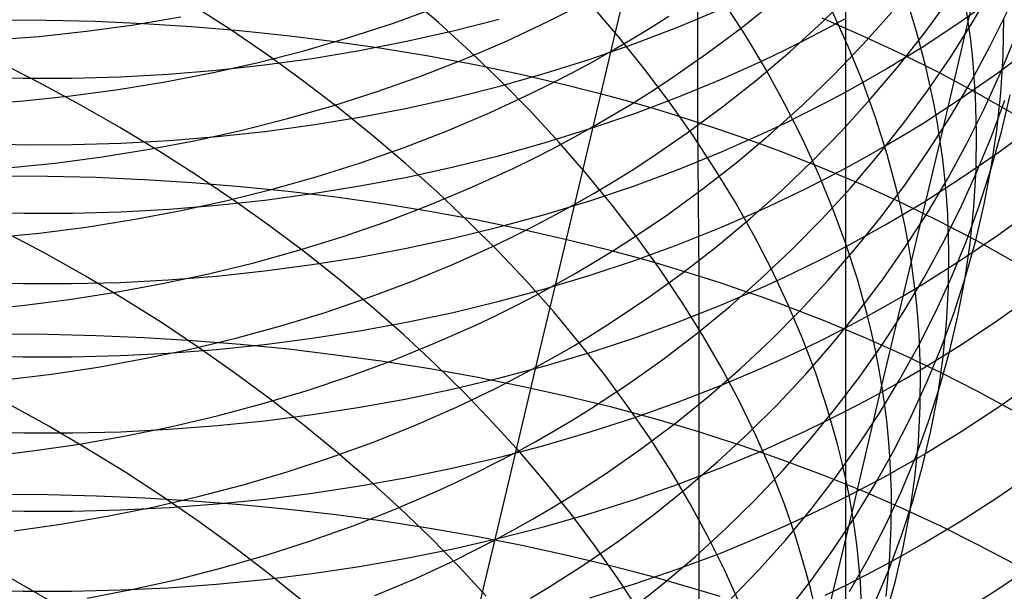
# Model space of a CAD drawing. Extents: x -383 to 1849, y -1185 to -529.
# Tile 388 of 656: x 250.15 to 260.16, y -955.24 to -949.43. Entities that reach past the tile are written whole.
import ezdxf

# ---------------------------------------------------------------- set-up
doc = ezdxf.new("R2010")
doc.units = 0
doc.layers.add('PREDEFINITO', color=7, linetype='CONTINUOUS')

msp = doc.modelspace()

# ---------------------------------------------------------------- linework, layer by layer
at = {"layer": 'PREDEFINITO'}
for p, q in [((259.793, -949.448, 514.147), (260.074, -948.264, 515.517)), ((256.201, -949.587, 537.162), (256.375, -948.853, 538.506)), ((257.041, -948.938, 652.573), (257.042, -950.473, 653.874)), ((258.309, -949.453, 533.222), (258.624, -949.144, 533.008)), ((259.839, -949.452, 527.257), (260.049, -949.092, 526.995)), ((254.409, -949.459, 502.244), (254.074, -949.17, 502.029)), ((257.531, -949.593, 507.169), (257.31, -949.25, 506.897)), ((257.487, -949.511, 535.173), (257.837, -949.23, 534.98)), ((259.267, -949.55, 511.898), (259.154, -949.179, 511.601)), ((259.344, -949.568, 529.37), (259.595, -949.224, 529.123)), ((259.722, -949.445, 614.554), (260.094, -949.182, 614.73)), ((259.793, -949.448, 514.147), (259.764, -949.259, 513.996)), ((252.297, -949.533, 499.923), (251.912, -949.284, 499.752)), ((253.95, -949.464, 540.721), (254.396, -949.303, 540.602)), ((255.52, -949.447, 538.864), (255.728, -949.343, 538.791)), ((256.245, -949.611, 504.771), (255.97, -949.289, 504.52)), ((256.847, -949.502, 610.948), (257.284, -949.319, 611.064)), ((258.576, -949.709, 509.66), (258.414, -949.349, 509.371)), ((258.546, -949.323, 612.519), (258.545, -950.071, 613.82)), ((258.726, -949.678, 531.433), (259.016, -949.354, 531.204)), ((260.016, -949.696, 525.367), (260.197, -949.33, 525.093)), ((250.425, -949.437, 655.012), (249.933, -949.434, 655.002)), ((250.917, -949.449, 655.01), (250.425, -949.437, 655.012)), ((251.408, -949.471, 654.996), (250.917, -949.449, 655.01)), ((251.31, -949.48, 542.63), (251.788, -949.4, 542.549)), ((254.557, -949.543, 609.184), (255.026, -949.423, 609.26)), ((255.098, -949.646, 539.006), (255.52, -949.447, 538.864)), ((256.555, -949.514, 537.055), (256.748, -949.392, 536.97)), ((257.983, -949.751, 533.431), (258.309, -949.453, 533.222)), ((258.715, -949.592, 651.819), (258.309, -949.415, 652.024)), ((258.341, -949.527, 612.698), (258.546, -949.417, 612.769)), ((259.34, -949.697, 614.385), (259.722, -949.445, 614.554)), ((259.508, -950.666, 512.81), (259.793, -949.448, 514.147)), ((259.616, -949.805, 527.517), (259.839, -949.452, 527.257)), ((259.818, -949.637, 514.298), (259.793, -949.448, 514.147)), ((260.146, -949.796, 516.719), (260.153, -949.415, 516.415)), ((250.345, -949.599, 542.774), (250.829, -949.546, 542.705)), ((250.829, -949.546, 542.705), (251.31, -949.48, 542.63)), ((251.898, -949.502, 654.969), (251.408, -949.471, 654.996)), ((252.385, -949.543, 654.931), (251.898, -949.502, 654.969)), ((252.672, -949.791, 500.103), (252.297, -949.533, 499.923)), ((252.871, -949.593, 654.88), (252.385, -949.543, 654.931)), ((253.497, -949.61, 540.835), (253.95, -949.464, 540.721)), ((254.083, -949.649, 609.115), (254.557, -949.543, 609.184)), ((254.732, -949.755, 502.468), (254.409, -949.459, 502.244)), ((256.36, -949.634, 537.138), (256.555, -949.514, 537.055)), ((256.403, -949.672, 610.84), (256.847, -949.502, 610.948)), ((257.126, -949.78, 535.361), (257.487, -949.511, 535.173)), ((258.134, -949.635, 612.628), (258.341, -949.527, 612.698)), ((259.364, -949.922, 512.198), (259.267, -949.55, 511.898)), ((249.858, -949.637, 542.837), (250.345, -949.599, 542.774)), ((253.353, -949.653, 654.818), (252.871, -949.593, 654.88)), ((253.038, -949.744, 540.944), (253.497, -949.61, 540.835)), ((253.832, -949.722, 654.743), (253.353, -949.653, 654.818)), ((253.605, -949.742, 609.054), (254.083, -949.649, 609.115)), ((254.668, -949.831, 539.143), (255.098, -949.646, 539.006)), ((256.02, -950.348, 535.833), (256.201, -949.587, 537.162)), ((256.162, -949.75, 537.22), (256.36, -949.634, 537.138)), ((256.507, -949.937, 505.029), (256.245, -949.611, 504.771)), ((257.737, -949.939, 507.448), (257.531, -949.593, 507.169)), ((257.925, -949.74, 612.559), (258.134, -949.635, 612.628)), ((259.112, -949.777, 651.602), (258.715, -949.592, 651.819)), ((259.08, -949.904, 529.613), (259.344, -949.568, 529.37)), ((259.838, -949.826, 514.45), (259.818, -949.637, 514.298)), ((260.124, -949.961, 523.456), (260.275, -949.589, 523.172)), ((252.574, -949.863, 541.046), (253.038, -949.744, 540.944)), ((253.123, -949.823, 609), (253.605, -949.742, 609.054)), ((254.307, -949.8, 654.655), (253.832, -949.722, 654.743)), ((255.044, -950.057, 502.7), (254.732, -949.755, 502.468)), ((255.951, -949.829, 610.74), (256.403, -949.672, 610.84)), ((255.962, -949.863, 537.301), (256.162, -949.75, 537.22)), ((257.645, -950.039, 533.635), (257.983, -949.751, 533.431)), ((257.714, -949.841, 612.493), (257.925, -949.74, 612.559)), ((258.424, -949.992, 531.658), (258.726, -949.678, 531.433)), ((258.723, -950.072, 509.954), (258.576, -949.709, 509.66)), ((259.145, -949.818, 614.304), (259.34, -949.697, 614.385)), ((259.821, -950.057, 525.638), (260.016, -949.696, 525.367)), ((260.094, -949.969, 616.033), (260.455, -949.699, 616.221)), ((250.354, -950.072, 497.988), (249.934, -949.859, 497.859)), ((252.638, -949.889, 608.953), (253.123, -949.823, 609)), ((253.038, -950.056, 500.294), (252.672, -949.791, 500.103)), ((254.23, -950.002, 539.273), (254.668, -949.831, 539.143)), ((254.778, -949.888, 654.556), (254.307, -949.8, 654.655)), ((255.493, -949.973, 610.646), (255.951, -949.829, 610.74)), ((256.755, -950.038, 535.544), (257.126, -949.78, 535.361)), ((257.284, -950.034, 612.367), (257.714, -949.841, 612.493)), ((258.947, -949.937, 614.224), (259.145, -949.818, 614.304)), ((259.499, -949.971, 651.375), (259.112, -949.777, 651.602)), ((259.379, -950.152, 527.774), (259.616, -949.805, 527.517)), ((259.854, -950.015, 514.603), (259.838, -949.826, 514.45)), ((260.123, -950.176, 517.025), (260.146, -949.796, 516.719)), ((251.662, -949.984, 608.881), (252.151, -949.943, 608.913)), ((252.105, -949.969, 541.143), (252.574, -949.863, 541.046)), ((252.151, -949.943, 608.913), (252.638, -949.889, 608.953)), ((255.243, -949.986, 654.444), (254.778, -949.888, 654.556)), ((255.76, -949.972, 537.38), (255.962, -949.863, 537.301)), ((256.756, -950.268, 505.295), (256.507, -949.937, 505.029)), ((257.93, -950.289, 507.732), (257.737, -949.939, 507.448)), ((258.747, -950.052, 614.146), (258.947, -949.937, 614.224)), ((258.804, -950.232, 529.853), (259.08, -949.904, 529.613)), ((259.407, -950.108, 512.35), (259.364, -949.922, 512.198)), ((249.696, -950.013, 608.827), (250.187, -950.025, 608.83)), ((250.187, -950.025, 608.83), (250.679, -950.025, 608.839)), ((250.679, -950.025, 608.839), (251.171, -950.011, 608.857)), ((251.171, -950.011, 608.857), (251.662, -949.984, 608.881)), ((251.631, -950.061, 541.234), (252.105, -949.969, 541.143)), ((253.394, -950.328, 500.494), (253.038, -950.056, 500.294)), ((253.785, -950.16, 539.398), (254.23, -950.002, 539.273)), ((255.03, -950.104, 610.56), (255.493, -949.973, 610.646)), ((255.345, -950.364, 502.941), (255.044, -950.057, 502.7)), ((255.703, -950.094, 654.32), (255.243, -949.986, 654.444)), ((255.555, -950.078, 537.458), (255.76, -949.972, 537.38)), ((256.565, -950.162, 535.633), (256.755, -950.038, 535.544)), ((256.847, -950.215, 612.247), (257.284, -950.034, 612.367)), ((257.296, -950.316, 533.835), (257.645, -950.039, 533.635)), ((258.11, -950.296, 531.879), (258.424, -949.992, 531.658)), ((258.545, -950.165, 614.07), (258.747, -950.052, 614.146)), ((259.877, -950.174, 651.138), (259.499, -949.971, 651.375)), ((259.612, -950.412, 525.908), (259.821, -950.057, 525.638)), ((259.722, -950.228, 615.853), (260.094, -949.969, 616.033)), ((259.866, -950.204, 514.757), (259.854, -950.015, 514.603)), ((259.958, -950.327, 523.74), (260.124, -949.961, 523.456)), ((250.765, -950.294, 498.128), (250.354, -950.072, 497.988)), ((250.672, -950.204, 541.397), (251.153, -950.14, 541.318)), ((251.153, -950.14, 541.318), (251.631, -950.061, 541.234)), ((254.561, -950.223, 610.482), (255.03, -950.104, 610.56)), ((255.347, -950.181, 537.534), (255.555, -950.078, 537.458)), ((256.156, -950.21, 654.184), (255.703, -950.094, 654.32)), ((258.545, -950.071, 613.82), (258.545, -950.845, 615.105)), ((258.854, -950.435, 510.253), (258.723, -950.072, 509.954)), ((259.129, -950.49, 528.028), (259.379, -950.152, 527.774)), ((259.445, -950.294, 512.502), (259.407, -950.108, 512.35)), ((249.702, -950.293, 541.536), (250.189, -950.255, 541.469)), ((250.189, -950.255, 541.469), (250.672, -950.204, 541.397)), ((253.333, -950.304, 539.517), (253.785, -950.16, 539.398)), ((254.088, -950.328, 610.411), (254.561, -950.223, 610.482)), ((254.926, -950.377, 537.682), (255.347, -950.181, 537.534)), ((256.38, -950.272, 654.111), (256.156, -950.21, 654.184)), ((256.373, -950.283, 535.721), (256.565, -950.162, 535.633)), ((256.403, -950.382, 612.136), (256.847, -950.215, 612.247)), ((258.34, -950.274, 613.996), (258.545, -950.165, 614.07)), ((258.515, -950.551, 530.09), (258.804, -950.232, 529.853)), ((259.34, -950.477, 615.679), (259.722, -950.228, 615.853)), ((259.878, -950.581, 515.066), (259.866, -950.204, 514.757)), ((260.245, -950.384, 650.891), (259.877, -950.174, 651.138)), ((260.028, -950.617, 521.818), (260.163, -950.246, 521.525)), ((260.083, -950.555, 517.332), (260.123, -950.176, 517.025)), ((260.131, -950.57, 519.587), (260.219, -950.194, 519.285)), ((251.168, -950.524, 498.279), (250.765, -950.294, 498.128)), ((252.874, -950.435, 539.63), (253.333, -950.304, 539.517)), ((253.739, -950.607, 500.704), (253.394, -950.328, 500.494)), ((253.61, -950.42, 610.348), (254.088, -950.328, 610.411)), ((255.834, -951.134, 534.519), (256.02, -950.348, 535.833)), ((256.178, -950.401, 535.807), (256.373, -950.283, 535.721)), ((256.603, -950.337, 654.035), (256.38, -950.272, 654.111)), ((256.823, -950.404, 653.956), (256.603, -950.337, 654.035)), ((256.992, -950.602, 505.567), (256.756, -950.268, 505.295)), ((256.936, -950.581, 534.03), (257.296, -950.316, 533.835)), ((257.784, -950.59, 532.095), (258.11, -950.296, 531.879)), ((258.108, -950.641, 508.022), (257.93, -950.289, 507.732)), ((258.133, -950.38, 613.924), (258.34, -950.274, 613.996)), ((259.479, -950.48, 512.656), (259.445, -950.294, 512.502)), ((259.778, -950.689, 524.021), (259.958, -950.327, 523.74)), ((252.411, -950.553, 539.737), (252.874, -950.435, 539.63)), ((253.129, -950.499, 610.292), (253.61, -950.42, 610.348)), ((254.497, -950.56, 537.824), (254.926, -950.377, 537.682)), ((255.634, -950.677, 503.189), (255.345, -950.364, 502.941)), ((255.951, -950.537, 612.032), (256.403, -950.382, 612.136)), ((255.981, -950.515, 535.893), (256.178, -950.401, 535.807)), ((257.042, -950.473, 653.874), (256.823, -950.404, 653.956)), ((257.924, -950.483, 613.854), (258.133, -950.38, 613.924)), ((258.969, -950.8, 510.556), (258.854, -950.435, 510.253)), ((259.39, -950.76, 526.176), (259.612, -950.412, 525.908)), ((251.563, -950.763, 498.442), (251.168, -950.524, 498.279)), ((251.942, -950.657, 539.837), (252.411, -950.553, 539.737)), ((252.644, -950.565, 610.244), (253.129, -950.499, 610.292)), ((254.06, -950.729, 537.96), (254.497, -950.56, 537.824)), ((255.493, -950.679, 611.936), (255.951, -950.537, 612.032)), ((255.781, -950.626, 535.976), (255.981, -950.515, 535.893)), ((257.258, -950.545, 653.788), (257.042, -950.473, 653.874)), ((257.042, -950.473, 653.874), (257.053, -952.036, 655.141)), ((257.473, -950.619, 653.7), (257.258, -950.545, 653.788)), ((257.712, -950.583, 613.786), (257.924, -950.483, 613.854)), ((258.214, -950.861, 530.323), (258.515, -950.551, 530.09)), ((258.866, -950.821, 528.279), (259.129, -950.49, 528.028)), ((259.145, -950.596, 615.595), (259.34, -950.477, 615.679)), ((259.508, -950.666, 512.81), (259.479, -950.48, 512.656)), ((260.027, -950.931, 517.64), (260.083, -950.555, 517.332)), ((260.094, -950.783, 617.32), (260.455, -950.517, 617.513)), ((251.178, -950.685, 610.145), (251.669, -950.658, 610.171)), ((251.469, -950.747, 539.932), (251.942, -950.657, 539.837)), ((251.669, -950.658, 610.171), (252.157, -950.618, 610.203)), ((252.157, -950.618, 610.203), (252.644, -950.565, 610.244)), ((254.074, -950.892, 500.922), (253.739, -950.607, 500.704)), ((255.579, -950.734, 536.058), (255.781, -950.626, 535.976)), ((256.566, -950.835, 534.219), (256.936, -950.581, 534.03)), ((257.214, -950.941, 505.845), (256.992, -950.602, 505.567)), ((257.283, -950.774, 613.655), (257.712, -950.583, 613.786)), ((257.447, -950.874, 532.306), (257.784, -950.59, 532.095)), ((257.686, -950.695, 653.609), (257.473, -950.619, 653.7)), ((258.271, -950.995, 508.317), (258.108, -950.641, 508.022)), ((258.947, -950.713, 615.513), (259.145, -950.596, 615.595)), ((259.872, -950.957, 515.377), (259.878, -950.581, 515.066)), ((259.878, -950.984, 522.11), (260.028, -950.617, 521.818)), ((260.027, -950.943, 519.888), (260.131, -950.57, 519.587)), ((249.704, -950.687, 610.115), (250.196, -950.7, 610.118)), ((250.196, -950.7, 610.118), (250.687, -950.699, 610.128)), ((250.687, -950.699, 610.128), (251.178, -950.685, 610.145)), ((250.991, -950.824, 540.02), (251.469, -950.747, 539.932)), ((253.616, -950.885, 538.09), (254.06, -950.729, 537.96)), ((255.03, -950.809, 611.848), (255.493, -950.679, 611.936)), ((255.374, -950.839, 536.139), (255.579, -950.734, 536.058)), ((255.91, -950.994, 503.445), (255.634, -950.677, 503.189)), ((257.896, -950.774, 653.514), (257.686, -950.695, 653.609)), ((258.748, -950.827, 615.433), (258.947, -950.713, 615.513)), ((258.915, -953.149, 510.182), (259.508, -950.666, 512.81)), ((259.154, -951.101, 526.441), (259.39, -950.76, 526.176)), ((259.534, -950.852, 512.965), (259.508, -950.666, 512.81)), ((259.585, -951.044, 524.301), (259.778, -950.689, 524.021)), ((250.511, -950.887, 540.103), (250.991, -950.824, 540.02)), ((251.948, -951.009, 498.615), (251.563, -950.763, 498.442)), ((254.561, -950.925, 611.767), (255.03, -950.809, 611.848)), ((255.167, -950.941, 536.218), (255.374, -950.839, 536.139)), ((256.376, -950.958, 534.312), (256.566, -950.835, 534.219)), ((256.845, -950.952, 613.533), (257.283, -950.774, 613.655)), ((258.311, -950.938, 653.317), (257.896, -950.774, 653.514)), ((258.545, -950.938, 615.354), (258.748, -950.827, 615.433)), ((258.545, -950.845, 615.105), (258.546, -951.645, 616.375)), ((258.591, -951.144, 528.527), (258.866, -950.821, 528.279)), ((259.068, -951.166, 510.863), (258.969, -950.8, 510.556)), ((259.555, -951.039, 513.12), (259.534, -950.852, 512.965)), ((259.722, -951.038, 617.135), (260.094, -950.783, 617.32)), ((250.027, -950.936, 540.178), (250.511, -950.887, 540.103)), ((253.165, -951.027, 538.214), (253.616, -950.885, 538.09)), ((254.399, -951.183, 501.15), (254.074, -950.892, 500.922)), ((254.088, -951.029, 611.694), (254.561, -950.925, 611.767)), ((254.747, -951.133, 536.372), (255.167, -950.941, 536.218)), ((256.184, -951.077, 534.403), (256.376, -950.958, 534.312)), ((256.4, -951.117, 613.418), (256.845, -950.952, 613.533)), ((257.099, -951.147, 532.513), (257.447, -950.874, 532.306)), ((257.422, -951.282, 506.129), (257.214, -950.941, 505.845)), ((257.902, -951.161, 530.551), (258.214, -950.861, 530.323)), ((258.717, -951.11, 653.108), (258.311, -950.938, 653.317)), ((258.34, -951.046, 615.278), (258.545, -950.938, 615.354)), ((259.85, -951.332, 515.691), (259.872, -950.957, 515.377)), ((259.908, -951.313, 520.19), (260.027, -950.943, 519.888)), ((259.956, -951.305, 517.949), (260.027, -950.931, 517.64)), ((250.433, -951.022, 656.3), (249.94, -951.019, 656.29)), ((250.925, -951.035, 656.297), (250.433, -951.022, 656.3)), ((251.416, -951.056, 656.283), (250.925, -951.035, 656.297)), ((251.906, -951.087, 656.255), (251.416, -951.056, 656.283)), ((252.325, -951.263, 498.799), (251.948, -951.009, 498.615)), ((252.707, -951.156, 538.332), (253.165, -951.027, 538.214)), ((253.61, -951.12, 611.629), (254.088, -951.029, 611.694)), ((256.174, -951.316, 503.709), (255.91, -950.994, 503.445)), ((258.133, -951.151, 615.204), (258.34, -951.046, 615.278)), ((258.418, -951.351, 508.617), (258.271, -950.995, 508.317)), ((259.34, -951.283, 616.956), (259.722, -951.038, 617.135)), ((259.377, -951.394, 524.578), (259.585, -951.044, 524.301)), ((259.571, -951.225, 513.277), (259.555, -951.039, 513.12)), ((259.714, -951.345, 522.401), (259.878, -950.984, 522.11)), ((252.395, -951.127, 656.216), (251.906, -951.087, 656.255)), ((252.245, -951.272, 538.443), (252.707, -951.156, 538.332)), ((252.881, -951.176, 656.164), (252.395, -951.127, 656.216)), ((253.129, -951.198, 611.572), (253.61, -951.12, 611.629)), ((254.319, -951.313, 536.519), (254.747, -951.133, 536.372)), ((255.641, -951.945, 533.221), (255.834, -951.134, 534.519)), ((255.948, -951.27, 613.311), (256.4, -951.117, 613.418)), ((255.99, -951.193, 534.492), (256.184, -951.077, 534.403)), ((256.74, -951.409, 532.714), (257.099, -951.147, 532.513)), ((257.924, -951.252, 615.132), (258.133, -951.151, 615.204)), ((258.303, -951.458, 528.77), (258.591, -951.144, 528.527)), ((259.114, -951.292, 652.888), (258.717, -951.11, 653.108)), ((258.906, -951.434, 526.702), (259.154, -951.101, 526.441)), ((252.644, -951.264, 611.522), (253.129, -951.198, 611.572)), ((253.363, -951.234, 656.1), (252.881, -951.176, 656.164)), ((253.843, -951.302, 656.024), (253.363, -951.234, 656.1)), ((254.711, -951.48, 501.386), (254.399, -951.183, 501.15)), ((255.793, -951.306, 534.581), (255.99, -951.193, 534.492)), ((257.577, -951.452, 530.774), (257.902, -951.161, 530.551)), ((257.712, -951.351, 615.062), (257.924, -951.252, 615.132)), ((259.111, -951.349, 511.017), (259.068, -951.166, 510.863)), ((259.584, -951.41, 513.434), (259.571, -951.225, 513.277)), ((251.178, -951.382, 611.421), (251.669, -951.355, 611.447)), ((251.669, -951.355, 611.447), (252.157, -951.316, 611.481)), ((251.777, -951.374, 538.548), (252.245, -951.272, 538.443)), ((252.157, -951.316, 611.481), (252.644, -951.264, 611.522)), ((252.692, -951.525, 498.992), (252.325, -951.263, 498.799)), ((254.318, -951.379, 655.935), (253.843, -951.302, 656.024)), ((253.882, -951.48, 536.661), (254.319, -951.313, 536.519)), ((255.49, -951.41, 613.212), (255.948, -951.27, 613.311)), ((255.594, -951.415, 534.667), (255.793, -951.306, 534.581)), ((256.424, -951.642, 503.979), (256.174, -951.316, 503.709)), ((257.283, -951.539, 614.928), (257.712, -951.351, 615.062)), ((257.616, -951.626, 506.419), (257.422, -951.282, 506.129)), ((258.55, -951.709, 508.921), (258.418, -951.351, 508.617)), ((259.15, -951.533, 511.173), (259.111, -951.349, 511.017)), ((259.501, -951.481, 652.657), (259.114, -951.292, 652.888)), ((259.145, -951.401, 616.87), (259.34, -951.283, 616.956)), ((259.535, -951.702, 522.691), (259.714, -951.345, 522.401)), ((259.774, -951.678, 520.491), (259.908, -951.313, 520.19)), ((259.812, -951.704, 516.005), (259.85, -951.332, 515.691)), ((259.869, -951.675, 518.258), (259.956, -951.305, 517.949)), ((260.093, -951.619, 618.594), (260.454, -951.357, 618.792)), ((249.704, -951.383, 611.391), (250.196, -951.395, 611.393)), ((250.196, -951.395, 611.393), (250.687, -951.395, 611.403)), ((250.687, -951.395, 611.403), (251.178, -951.382, 611.421)), ((251.305, -951.462, 538.647), (251.777, -951.374, 538.548)), ((254.789, -951.465, 655.834), (254.318, -951.379, 655.935)), ((255.026, -951.537, 613.122), (255.49, -951.41, 613.212)), ((255.392, -951.522, 534.752), (255.594, -951.415, 534.667)), ((256.37, -951.659, 532.91), (256.74, -951.409, 532.714)), ((257.242, -951.732, 530.993), (257.577, -951.452, 530.774)), ((258.004, -951.763, 529.01), (258.303, -951.458, 528.77)), ((258.644, -951.76, 526.961), (258.906, -951.434, 526.702)), ((258.948, -951.516, 616.785), (259.145, -951.401, 616.87)), ((259.156, -951.737, 524.854), (259.377, -951.394, 524.578)), ((259.596, -951.781, 513.75), (259.584, -951.41, 513.434)), ((250.348, -951.599, 538.824), (250.828, -951.538, 538.739)), ((250.828, -951.538, 538.739), (251.305, -951.462, 538.647)), ((253.048, -951.793, 499.196), (252.692, -951.525, 498.992)), ((253.438, -951.633, 536.796), (253.882, -951.48, 536.661)), ((254.557, -951.652, 613.039), (255.026, -951.537, 613.122)), ((255.013, -951.782, 501.631), (254.711, -951.48, 501.386)), ((255.254, -951.561, 655.72), (254.789, -951.465, 655.834)), ((255.188, -951.625, 534.836), (255.392, -951.522, 534.752)), ((256.845, -951.714, 614.802), (257.283, -951.539, 614.928)), ((258.748, -951.628, 616.703), (258.948, -951.516, 616.785)), ((259.185, -951.716, 511.33), (259.15, -951.533, 511.173)), ((259.879, -951.678, 652.417), (259.501, -951.481, 652.657)), ((249.866, -951.648, 538.903), (250.348, -951.599, 538.824)), ((250.406, -951.804, 496.842), (249.994, -951.585, 496.7)), ((252.988, -951.773, 536.924), (253.438, -951.633, 536.796)), ((254.083, -951.754, 612.964), (254.557, -951.652, 613.039)), ((254.981, -951.725, 534.918), (255.188, -951.625, 534.836)), ((255.714, -951.666, 655.594), (255.254, -951.561, 655.72)), ((256.181, -951.779, 533.006), (256.37, -951.659, 532.91)), ((256.662, -951.971, 504.256), (256.424, -951.642, 503.979)), ((257.795, -951.973, 506.715), (257.616, -951.626, 506.419)), ((258.546, -951.738, 616.623), (258.748, -951.628, 616.703)), ((258.546, -951.645, 616.375), (258.546, -952.469, 617.629)), ((259.722, -951.871, 618.403), (260.093, -951.619, 618.594)), ((253.605, -951.844, 612.897), (254.083, -951.754, 612.964)), ((254.562, -951.915, 535.077), (254.981, -951.725, 534.918)), ((256.168, -951.78, 655.456), (255.714, -951.666, 655.594)), ((256.4, -951.877, 614.684), (256.845, -951.714, 614.802)), ((256.895, -952.001, 531.207), (257.242, -951.732, 530.993)), ((258.341, -951.844, 616.544), (258.546, -951.738, 616.623)), ((258.37, -952.078, 527.216), (258.644, -951.76, 526.961)), ((258.666, -952.068, 509.23), (258.55, -951.709, 508.921)), ((258.922, -952.073, 525.126), (259.156, -951.737, 524.854)), ((259.215, -951.899, 511.488), (259.185, -951.716, 511.33)), ((259.343, -952.052, 522.979), (259.535, -951.702, 522.691)), ((259.626, -952.039, 520.791), (259.774, -951.678, 520.491)), ((259.758, -952.075, 516.321), (259.812, -951.704, 516.005)), ((259.766, -952.043, 518.568), (259.869, -951.675, 518.258)), ((260.247, -951.883, 652.166), (259.879, -951.678, 652.417)), ((250.81, -952.031, 496.996), (250.406, -951.804, 496.842)), ((252.531, -951.9, 537.047), (252.988, -951.773, 536.924)), ((253.395, -952.067, 499.409), (253.048, -951.793, 499.196)), ((253.123, -951.92, 612.838), (253.605, -951.844, 612.897)), ((255.302, -952.089, 501.883), (255.013, -951.782, 501.631)), ((255.99, -951.896, 533.1), (256.181, -951.779, 533.006)), ((256.392, -951.84, 655.382), (256.168, -951.78, 655.456)), ((256.614, -951.903, 655.305), (256.392, -951.84, 655.382)), ((257.692, -952.059, 529.245), (258.004, -951.763, 529.01)), ((258.134, -951.947, 616.468), (258.341, -951.844, 616.544)), ((259.592, -952.151, 514.068), (259.596, -951.781, 513.75)), ((252.069, -952.013, 537.162), (252.531, -951.9, 537.047)), ((252.638, -951.984, 612.788), (253.123, -951.92, 612.838)), ((254.134, -952.091, 535.23), (254.562, -951.915, 535.077)), ((255.443, -952.781, 531.94), (255.641, -951.945, 533.221)), ((255.796, -952.011, 533.193), (255.99, -951.896, 533.1)), ((255.949, -952.028, 614.574), (256.4, -951.877, 614.684)), ((256.835, -951.968, 655.224), (256.614, -951.903, 655.305)), ((257.925, -952.047, 616.394), (258.134, -951.947, 616.468)), ((259.241, -952.083, 511.646), (259.215, -951.899, 511.488)), ((259.34, -952.113, 618.219), (259.722, -951.871, 618.403)), ((251.205, -952.267, 497.162), (250.81, -952.031, 496.996)), ((251.602, -952.113, 537.271), (252.069, -952.013, 537.162)), ((251.661, -952.074, 612.711), (252.151, -952.036, 612.745)), ((252.151, -952.036, 612.745), (252.638, -951.984, 612.788)), ((255.49, -952.166, 614.472), (255.949, -952.028, 614.574)), ((255.599, -952.122, 533.284), (255.796, -952.011, 533.193)), ((256.537, -952.259, 531.415), (256.895, -952.001, 531.207)), ((256.886, -952.304, 504.54), (256.662, -951.971, 504.256)), ((257.053, -952.036, 655.141), (256.835, -951.968, 655.224)), ((257.27, -952.106, 655.054), (257.053, -952.036, 655.141)), ((257.053, -952.036, 655.141), (257.055, -953.621, 656.381)), ((257.368, -952.344, 529.475), (257.692, -952.059, 529.245)), ((257.713, -952.145, 616.322), (257.925, -952.047, 616.394)), ((257.959, -952.322, 507.016), (257.795, -951.973, 506.715)), ((259.137, -952.397, 523.264), (259.343, -952.052, 522.979)), ((259.463, -952.395, 521.09), (259.626, -952.039, 520.791)), ((259.649, -952.406, 518.877), (259.766, -952.043, 518.568)), ((249.695, -952.1, 612.655), (250.187, -952.113, 612.657)), ((250.187, -952.113, 612.657), (250.679, -952.113, 612.667)), ((250.679, -952.113, 612.667), (251.171, -952.1, 612.685)), ((251.13, -952.2, 537.374), (251.602, -952.113, 537.271)), ((251.171, -952.1, 612.685), (251.661, -952.074, 612.711)), ((253.731, -952.348, 499.632), (253.395, -952.067, 499.409)), ((253.698, -952.255, 535.377), (254.134, -952.091, 535.23)), ((255.579, -952.401, 502.143), (255.302, -952.089, 501.883)), ((255.4, -952.23, 533.374), (255.599, -952.122, 533.284)), ((257.485, -952.178, 654.965), (257.27, -952.106, 655.054)), ((257.284, -952.33, 616.184), (257.713, -952.145, 616.322)), ((258.083, -952.387, 527.466), (258.37, -952.078, 527.216)), ((258.766, -952.428, 509.544), (258.666, -952.068, 509.23)), ((258.674, -952.401, 525.395), (258.922, -952.073, 525.126)), ((259.145, -952.229, 618.13), (259.34, -952.113, 618.219)), ((259.263, -952.266, 511.805), (259.241, -952.083, 511.646)), ((259.572, -952.519, 514.388), (259.592, -952.151, 514.068)), ((259.688, -952.442, 516.637), (259.758, -952.075, 516.321)), ((250.654, -952.274, 537.47), (251.13, -952.2, 537.374)), ((253.255, -952.406, 535.516), (253.698, -952.255, 535.377)), ((255.026, -952.291, 614.379), (255.49, -952.166, 614.472)), ((255.198, -952.334, 533.462), (255.4, -952.23, 533.374)), ((256.168, -952.506, 531.618), (256.537, -952.259, 531.415)), ((257.697, -952.252, 654.872), (257.485, -952.178, 654.965)), ((257.908, -952.329, 654.776), (257.697, -952.252, 654.872)), ((258.948, -952.343, 618.044), (259.145, -952.229, 618.13)), ((260.094, -952.484, 619.848), (260.456, -952.226, 620.051)), ((249.693, -952.381, 537.641), (250.175, -952.334, 537.559)), ((250.175, -952.334, 537.559), (250.654, -952.274, 537.47)), ((251.591, -952.51, 497.338), (251.205, -952.267, 497.162)), ((254.056, -952.635, 499.863), (253.731, -952.348, 499.632)), ((254.557, -952.405, 614.294), (255.026, -952.291, 614.379)), ((254.994, -952.436, 533.549), (255.198, -952.334, 533.462)), ((256.847, -952.503, 616.055), (257.284, -952.33, 616.184)), ((257.096, -952.64, 504.83), (256.886, -952.304, 504.54)), ((257.033, -952.62, 529.701), (257.368, -952.344, 529.475)), ((258.323, -952.489, 654.576), (257.908, -952.329, 654.776)), ((258.108, -952.672, 507.323), (257.959, -952.322, 507.016)), ((258.748, -952.454, 617.959), (258.948, -952.343, 618.044)), ((259.28, -952.449, 511.965), (259.263, -952.266, 511.805)), ((252.805, -952.543, 535.65), (253.255, -952.406, 535.516)), ((254.083, -952.505, 614.217), (254.557, -952.405, 614.294)), ((254.788, -952.534, 533.633), (254.994, -952.436, 533.549)), ((255.843, -952.717, 502.411), (255.579, -952.401, 502.143)), ((257.785, -952.688, 527.713), (258.083, -952.387, 527.466)), ((258.414, -952.722, 525.661), (258.674, -952.401, 525.395)), ((258.546, -952.561, 617.877), (258.748, -952.454, 617.959)), ((258.809, -952.608, 509.702), (258.766, -952.428, 509.544)), ((258.917, -952.735, 523.547), (259.137, -952.397, 523.264)), ((259.294, -952.632, 512.126), (259.28, -952.449, 511.965)), ((259.286, -952.745, 521.387), (259.463, -952.395, 521.09)), ((259.516, -952.766, 519.185), (259.649, -952.406, 518.877)), ((259.603, -952.807, 516.954), (259.688, -952.442, 516.637)), ((251.968, -952.761, 497.525), (251.591, -952.51, 497.338)), ((252.349, -952.667, 535.777), (252.805, -952.543, 535.65)), ((253.605, -952.593, 614.148), (254.083, -952.505, 614.217)), ((254.369, -952.72, 533.798), (254.788, -952.534, 533.633)), ((255.98, -952.625, 531.717), (256.168, -952.506, 531.618)), ((256.403, -952.663, 615.933), (256.847, -952.503, 616.055)), ((258.728, -952.657, 654.364), (258.323, -952.489, 654.576)), ((258.341, -952.666, 617.796), (258.546, -952.561, 617.877)), ((258.546, -952.469, 617.629), (258.546, -953.318, 618.868)), ((259.535, -952.886, 514.71), (259.572, -952.519, 514.388)), ((259.723, -952.732, 619.652), (260.094, -952.484, 619.848)), ((250.434, -952.63, 657.561), (249.942, -952.627, 657.551)), ((250.927, -952.643, 657.558), (250.434, -952.63, 657.561)), ((251.418, -952.664, 657.543), (250.927, -952.643, 657.558)), ((253.123, -952.669, 614.088), (253.605, -952.593, 614.148)), ((254.37, -952.927, 500.104), (254.056, -952.635, 499.863)), ((255.789, -952.741, 531.815), (255.98, -952.625, 531.717)), ((256.687, -952.885, 529.921), (257.033, -952.62, 529.701)), ((257.291, -952.979, 505.126), (257.096, -952.64, 504.83)), ((259.125, -952.834, 654.141), (258.728, -952.657, 654.364)), ((258.849, -952.788, 509.861), (258.809, -952.608, 509.702)), ((259.308, -952.997, 512.449), (259.294, -952.632, 512.126)), ((251.908, -952.694, 657.515), (251.418, -952.664, 657.543)), ((251.887, -952.779, 535.897), (252.349, -952.667, 535.777)), ((252.397, -952.733, 657.475), (251.908, -952.694, 657.515)), ((252.336, -953.019, 497.722), (251.968, -952.761, 497.525)), ((252.151, -952.782, 613.993), (252.638, -952.732, 614.036)), ((252.882, -952.781, 657.422), (252.397, -952.733, 657.475)), ((252.638, -952.732, 614.036), (253.123, -952.669, 614.088)), ((253.941, -952.894, 533.956), (254.369, -952.72, 533.798)), ((255.595, -952.853, 531.911), (255.789, -952.741, 531.815)), ((256.095, -953.037, 502.686), (255.843, -952.717, 502.411)), ((255.951, -952.812, 615.821), (256.403, -952.663, 615.933)), ((257.474, -952.979, 527.955), (257.785, -952.688, 527.713)), ((258.242, -953.025, 507.634), (258.108, -952.672, 507.323)), ((258.134, -952.768, 617.718), (258.341, -952.666, 617.796)), ((258.141, -953.035, 525.923), (258.414, -952.722, 525.661)), ((258.684, -953.066, 523.827), (258.917, -952.735, 523.547)), ((259.095, -953.09, 521.682), (259.286, -952.745, 521.387)), ((259.34, -952.969, 619.465), (259.723, -952.732, 619.652)), ((249.695, -952.845, 613.901), (250.187, -952.857, 613.903)), ((250.187, -952.857, 613.903), (250.679, -952.858, 613.913)), ((250.679, -952.858, 613.913), (251.171, -952.845, 613.931)), ((251.171, -952.845, 613.931), (251.661, -952.82, 613.958)), ((251.42, -952.876, 536.01), (251.887, -952.779, 535.897)), ((251.661, -952.82, 613.958), (252.151, -952.782, 613.993)), ((253.365, -952.839, 657.357), (252.882, -952.781, 657.422)), ((253.845, -952.905, 657.279), (253.365, -952.839, 657.357)), ((255.238, -953.642, 530.676), (255.443, -952.781, 531.94)), ((255.399, -952.963, 532.005), (255.595, -952.853, 531.911)), ((255.493, -952.948, 615.716), (255.951, -952.812, 615.821)), ((257.925, -952.867, 617.642), (258.134, -952.768, 617.718)), ((258.884, -952.969, 510.021), (258.849, -952.788, 509.861)), ((259.512, -953.018, 653.907), (259.125, -952.834, 654.141)), ((259.369, -953.121, 519.493), (259.516, -952.766, 519.185)), ((259.502, -953.168, 517.271), (259.603, -952.807, 516.954)), ((250.473, -953.033, 536.215), (250.949, -952.961, 536.116)), ((250.949, -952.961, 536.116), (251.42, -952.876, 536.01)), ((253.506, -953.054, 534.108), (253.941, -952.894, 533.956)), ((254.32, -952.98, 657.189), (253.845, -952.905, 657.279)), ((254.672, -953.225, 500.352), (254.37, -952.927, 500.104)), ((255.03, -953.072, 615.62), (255.493, -952.948, 615.716)), ((256.33, -953.138, 530.136), (256.687, -952.885, 529.921)), ((257.714, -952.963, 617.568), (257.925, -952.867, 617.642)), ((259.482, -953.25, 515.032), (259.535, -952.886, 514.71)), ((249.994, -953.091, 536.308), (250.473, -953.033, 536.215)), ((252.694, -953.283, 497.929), (252.336, -953.019, 497.722)), ((253.063, -953.202, 534.253), (253.506, -953.054, 534.108)), ((254.79, -953.064, 657.086), (254.32, -952.98, 657.189)), ((255.201, -953.069, 532.098), (255.399, -952.963, 532.005)), ((256.333, -953.361, 502.968), (256.095, -953.037, 502.686)), ((257.151, -953.26, 528.193), (257.474, -952.979, 527.955)), ((257.284, -953.145, 617.426), (257.714, -952.963, 617.568)), ((257.472, -953.32, 505.427), (257.291, -952.979, 505.126)), ((257.856, -953.34, 526.181), (258.141, -953.035, 525.923)), ((258.359, -953.378, 507.949), (258.242, -953.025, 507.634)), ((258.915, -953.149, 510.182), (258.884, -952.969, 510.021)), ((259.145, -953.084, 619.374), (259.34, -952.969, 619.465)), ((259.305, -953.36, 512.774), (259.308, -952.997, 512.449)), ((259.89, -953.21, 653.663), (259.512, -953.018, 653.907)), ((254.561, -953.184, 615.533), (255.03, -953.072, 615.62)), ((255.256, -953.158, 656.97), (254.79, -953.064, 657.086)), ((255, -953.172, 532.189), (255.201, -953.069, 532.098)), ((255.716, -953.26, 656.842), (255.256, -953.158, 656.97)), ((255.962, -953.38, 530.344), (256.33, -953.138, 530.136)), ((256.847, -953.316, 617.293), (257.284, -953.145, 617.426)), ((258.438, -953.39, 524.104), (258.684, -953.066, 523.827)), ((258.612, -954.44, 508.92), (258.915, -953.149, 510.182)), ((258.89, -953.429, 521.975), (259.095, -953.09, 521.682)), ((258.942, -953.329, 510.343), (258.915, -953.149, 510.182)), ((258.948, -953.196, 619.285), (259.145, -953.084, 619.374)), ((259.208, -953.471, 519.799), (259.369, -953.121, 519.493)), ((260.094, -953.373, 621.088), (260.455, -953.119, 621.296)), ((252.613, -953.337, 534.391), (253.063, -953.202, 534.253)), ((254.087, -953.283, 615.454), (254.561, -953.184, 615.533)), ((254.962, -953.527, 500.609), (254.672, -953.225, 500.352)), ((254.797, -953.272, 532.278), (255, -953.172, 532.189)), ((256.169, -953.371, 656.701), (255.716, -953.26, 656.842)), ((256.817, -953.531, 528.425), (257.151, -953.26, 528.193)), ((258.748, -953.304, 619.198), (258.948, -953.196, 619.285)), ((259.386, -953.526, 517.587), (259.502, -953.168, 517.271)), ((259.413, -953.611, 515.356), (259.482, -953.25, 515.032)), ((260.257, -953.41, 653.408), (259.89, -953.21, 653.663)), ((250.446, -953.562, 495.743), (250.041, -953.338, 495.587)), ((252.157, -953.458, 534.522), (252.613, -953.337, 534.391)), ((253.041, -953.553, 498.146), (252.694, -953.283, 497.929)), ((253.61, -953.37, 615.384), (254.087, -953.283, 615.454)), ((254.591, -953.369, 532.366), (254.797, -953.272, 532.278)), ((256.558, -953.688, 503.256), (256.333, -953.361, 502.968)), ((256.403, -953.474, 617.168), (256.847, -953.316, 617.293)), ((257.638, -953.664, 505.734), (257.472, -953.32, 505.427)), ((257.558, -953.635, 526.435), (257.856, -953.34, 526.181)), ((258.545, -953.41, 619.114), (258.748, -953.304, 619.198)), ((258.546, -953.318, 618.868), (258.545, -954.193, 620.09)), ((258.964, -953.509, 510.506), (258.942, -953.329, 510.343)), ((259.286, -953.723, 513.101), (259.305, -953.36, 512.774)), ((251.696, -953.567, 534.646), (252.157, -953.458, 534.522)), ((252.644, -953.507, 615.268), (253.128, -953.445, 615.322)), ((253.128, -953.445, 615.322), (253.61, -953.37, 615.384)), ((254.173, -953.553, 532.536), (254.591, -953.369, 532.366)), ((255.774, -953.497, 530.446), (255.962, -953.38, 530.344)), ((256.393, -953.43, 656.626), (256.169, -953.371, 656.701)), ((256.616, -953.492, 656.547), (256.393, -953.43, 656.626)), ((258.179, -953.706, 524.378), (258.438, -953.39, 524.104)), ((258.341, -953.513, 619.031), (258.545, -953.41, 619.114)), ((258.46, -953.732, 508.269), (258.359, -953.378, 507.949)), ((258.672, -953.762, 522.265), (258.89, -953.429, 521.975)), ((259.722, -953.617, 620.887), (260.094, -953.373, 621.088)), ((251.668, -953.594, 615.188), (252.157, -953.557, 615.224)), ((252.157, -953.557, 615.224), (252.644, -953.507, 615.268)), ((253.378, -953.83, 498.372), (253.041, -953.553, 498.146)), ((253.746, -953.724, 532.7), (254.173, -953.553, 532.536)), ((255.24, -953.834, 500.874), (254.962, -953.527, 500.609)), ((255.583, -953.611, 530.547), (255.774, -953.497, 530.446)), ((255.951, -953.621, 617.053), (256.403, -953.474, 617.168)), ((256.472, -953.791, 528.651), (256.817, -953.531, 528.425)), ((256.836, -953.555, 656.466), (256.616, -953.492, 656.547)), ((257.055, -953.621, 656.381), (256.836, -953.555, 656.466)), ((258.134, -953.613, 618.951), (258.341, -953.513, 619.031)), ((258.982, -953.689, 510.669), (258.964, -953.509, 510.506)), ((259.032, -953.816, 520.104), (259.208, -953.471, 519.799)), ((259.255, -953.88, 517.903), (259.386, -953.526, 517.587)), ((249.704, -953.619, 615.13), (250.195, -953.631, 615.132)), ((250.195, -953.631, 615.132), (250.687, -953.631, 615.142)), ((250.842, -953.795, 495.911), (250.446, -953.562, 495.743)), ((250.687, -953.631, 615.142), (251.178, -953.619, 615.16)), ((250.758, -953.745, 534.873), (251.229, -953.662, 534.763)), ((251.178, -953.619, 615.16), (251.668, -953.594, 615.188)), ((251.229, -953.662, 534.763), (251.696, -953.567, 534.646)), ((255.028, -954.527, 529.429), (255.238, -953.642, 530.676)), ((255.39, -953.721, 530.646), (255.583, -953.611, 530.547)), ((255.494, -953.755, 616.945), (255.951, -953.621, 617.053)), ((257.055, -953.621, 656.381), (257.054, -955.23, 657.591)), ((257.272, -953.69, 656.293), (257.055, -953.621, 656.381)), ((257.249, -953.921, 526.684), (257.558, -953.635, 526.435)), ((257.924, -953.71, 618.873), (258.134, -953.613, 618.951)), ((259.329, -953.97, 515.679), (259.413, -953.611, 515.356)), ((259.34, -953.85, 620.695), (259.722, -953.617, 620.887)), ((250.282, -953.814, 534.976), (250.758, -953.745, 534.873)), ((253.312, -953.882, 532.857), (253.746, -953.724, 532.7)), ((255.03, -953.877, 616.847), (255.494, -953.755, 616.945)), ((255.194, -953.829, 530.743), (255.39, -953.721, 530.646)), ((256.768, -954.018, 503.551), (256.558, -953.688, 503.256)), ((257.486, -953.76, 656.202), (257.272, -953.69, 656.293)), ((257.699, -953.833, 656.107), (257.486, -953.76, 656.202)), ((257.789, -954.009, 506.047), (257.638, -953.664, 505.734)), ((257.713, -953.805, 618.798), (257.924, -953.71, 618.873)), ((257.907, -954.014, 524.647), (258.179, -953.706, 524.378)), ((258.44, -954.088, 522.553), (258.672, -953.762, 522.265)), ((258.505, -953.909, 508.43), (258.46, -953.732, 508.269)), ((258.996, -953.869, 510.833), (258.982, -953.689, 510.669)), ((259.251, -954.083, 513.429), (259.286, -953.723, 513.101)), ((249.803, -953.87, 535.071), (250.282, -953.814, 534.976)), ((251.229, -954.035, 496.09), (250.842, -953.795, 495.911)), ((253.704, -954.112, 498.607), (253.378, -953.83, 498.372)), ((254.996, -953.933, 530.839), (255.194, -953.829, 530.743)), ((255.506, -954.145, 501.147), (255.24, -953.834, 500.874)), ((256.116, -954.04, 528.872), (256.472, -953.791, 528.651)), ((257.283, -953.984, 618.653), (257.713, -953.805, 618.798)), ((257.909, -953.908, 656.01), (257.699, -953.833, 656.107)), ((258.843, -954.155, 520.406), (259.032, -953.816, 520.104)), ((259.145, -953.963, 620.602), (259.34, -953.85, 620.695)), ((252.87, -954.027, 533.007), (253.312, -953.882, 532.857)), ((254.561, -953.987, 616.757), (255.03, -953.877, 616.847)), ((254.795, -954.034, 530.932), (254.996, -953.933, 530.839)), ((256.927, -954.198, 526.928), (257.249, -953.921, 526.684)), ((258.324, -954.064, 655.806), (257.909, -953.908, 656.01)), ((258.545, -954.086, 508.592), (258.505, -953.909, 508.43)), ((259.011, -954.228, 511.163), (258.996, -953.869, 510.833)), ((259.11, -954.229, 518.218), (259.255, -953.88, 517.903)), ((251.607, -954.282, 496.28), (251.229, -954.035, 496.09)), ((252.422, -954.159, 533.15), (252.87, -954.027, 533.007)), ((254.088, -954.085, 616.676), (254.561, -953.987, 616.757)), ((254.592, -954.132, 531.025), (254.795, -954.034, 530.932)), ((255.749, -954.278, 529.087), (256.116, -954.04, 528.872)), ((256.965, -954.351, 503.852), (256.768, -954.018, 503.551)), ((256.845, -954.151, 618.517), (257.283, -953.984, 618.653)), ((257.623, -954.314, 524.913), (257.907, -954.014, 524.647)), ((257.924, -954.355, 506.364), (257.789, -954.009, 506.047)), ((258.948, -954.073, 620.511), (259.145, -953.963, 620.602)), ((259.23, -954.325, 516.003), (259.329, -953.97, 515.679)), ((260.094, -954.284, 622.311), (260.455, -954.034, 622.524)), ((251.967, -954.278, 533.285), (252.422, -954.159, 533.15)), ((253.61, -954.17, 616.604), (254.088, -954.085, 616.676)), ((254.019, -954.4, 498.852), (253.704, -954.112, 498.607)), ((254.386, -954.227, 531.115), (254.592, -954.132, 531.025)), ((255.759, -954.46, 501.426), (255.506, -954.145, 501.147)), ((256.4, -954.307, 618.389), (256.845, -954.151, 618.517)), ((258.195, -954.406, 522.837), (258.44, -954.088, 522.553)), ((258.73, -954.228, 655.591), (258.324, -954.064, 655.806)), ((258.581, -954.263, 508.755), (258.545, -954.086, 508.592)), ((258.639, -954.488, 520.707), (258.843, -954.155, 520.406)), ((258.748, -954.18, 620.422), (258.948, -954.073, 620.511)), ((259.199, -954.441, 513.759), (259.251, -954.083, 513.429)), ((250.439, -954.26, 658.793), (249.947, -954.256, 658.783)), ((250.931, -954.273, 658.789), (250.439, -954.26, 658.793)), ((252.645, -954.305, 616.486), (253.129, -954.244, 616.541)), ((253.129, -954.244, 616.541), (253.61, -954.17, 616.604)), ((253.969, -954.407, 531.291), (254.386, -954.227, 531.115)), ((256.595, -954.465, 527.167), (256.927, -954.198, 526.928)), ((258.545, -954.284, 620.335), (258.748, -954.18, 620.422)), ((258.545, -954.193, 620.09), (258.545, -955.091, 621.296)), ((259.126, -954.4, 655.364), (258.73, -954.228, 655.591)), ((258.95, -954.573, 518.531), (259.11, -954.229, 518.218)), ((259.01, -954.585, 511.495), (259.011, -954.228, 511.163)), ((251.422, -954.294, 658.773), (250.931, -954.273, 658.789)), ((251.911, -954.324, 658.745), (251.422, -954.294, 658.773)), ((251.506, -954.385, 533.414), (251.967, -954.278, 533.285)), ((251.975, -954.536, 496.48), (251.607, -954.282, 496.28)), ((251.669, -954.39, 616.404), (252.158, -954.354, 616.441)), ((252.399, -954.362, 658.704), (251.911, -954.324, 658.745)), ((252.158, -954.354, 616.441), (252.645, -954.305, 616.486)), ((252.885, -954.409, 658.65), (252.399, -954.362, 658.704)), ((255.561, -954.393, 529.193), (255.749, -954.278, 529.087)), ((255.949, -954.451, 618.271), (256.4, -954.307, 618.389)), ((257.147, -954.686, 504.159), (256.965, -954.351, 503.852)), ((257.327, -954.605, 525.174), (257.623, -954.314, 524.913)), ((258.043, -954.702, 506.685), (257.924, -954.355, 506.364)), ((258.34, -954.386, 620.251), (258.545, -954.284, 620.335)), ((258.612, -954.44, 508.92), (258.581, -954.263, 508.755)), ((259.115, -954.676, 516.327), (259.23, -954.325, 516.003)), ((259.722, -954.524, 622.105), (260.094, -954.284, 622.311)), ((249.705, -954.414, 616.346), (250.196, -954.426, 616.347)), ((250.196, -954.426, 616.347), (250.687, -954.427, 616.357)), ((250.687, -954.427, 616.357), (251.179, -954.415, 616.376)), ((251.041, -954.478, 533.535), (251.506, -954.385, 533.414)), ((251.179, -954.415, 616.376), (251.669, -954.39, 616.404)), ((253.367, -954.465, 658.583), (252.885, -954.409, 658.65)), ((253.542, -954.575, 531.459), (253.969, -954.407, 531.291)), ((254.322, -954.693, 499.105), (254.019, -954.4, 498.852)), ((255.371, -954.505, 529.296), (255.561, -954.393, 529.193)), ((255.49, -954.582, 618.162), (255.949, -954.451, 618.271)), ((255.998, -954.778, 501.713), (255.759, -954.46, 501.426)), ((257.937, -954.717, 523.118), (258.195, -954.406, 522.837)), ((257.985, -957.068, 506.446), (258.612, -954.44, 508.92)), ((258.133, -954.484, 620.169), (258.34, -954.386, 620.251)), ((258.64, -954.617, 509.085), (258.612, -954.44, 508.92)), ((259.514, -954.58, 655.126), (259.126, -954.4, 655.364)), ((259.132, -954.796, 514.09), (259.199, -954.441, 513.759)), ((250.096, -954.626, 533.755), (250.57, -954.559, 533.649)), ((250.57, -954.559, 533.649), (251.041, -954.478, 533.535)), ((252.334, -954.796, 496.691), (251.975, -954.536, 496.48)), ((253.846, -954.53, 658.504), (253.367, -954.465, 658.583)), ((254.321, -954.604, 658.412), (253.846, -954.53, 658.504)), ((254.813, -955.436, 528.201), (255.028, -954.527, 529.429)), ((255.178, -954.613, 529.398), (255.371, -954.505, 529.296)), ((256.251, -954.721, 527.401), (256.595, -954.465, 527.167)), ((257.924, -954.58, 620.089), (258.133, -954.484, 620.169)), ((258.422, -954.815, 521.004), (258.639, -954.488, 520.707)), ((259.34, -954.754, 621.908), (259.722, -954.524, 622.105)), ((253.108, -954.729, 531.621), (253.542, -954.575, 531.459)), ((254.791, -954.686, 658.307), (254.321, -954.604, 658.412)), ((254.983, -954.719, 529.498), (255.178, -954.613, 529.398)), ((255.026, -954.702, 618.061), (255.49, -954.582, 618.162)), ((257.019, -954.887, 525.43), (257.327, -954.605, 525.174)), ((257.712, -954.672, 620.011), (257.924, -954.58, 620.089)), ((258.663, -954.794, 509.25), (258.64, -954.617, 509.085)), ((258.775, -954.912, 518.843), (258.95, -954.573, 518.531)), ((258.992, -954.941, 511.829), (259.01, -954.585, 511.495)), ((259.891, -954.768, 654.878), (259.514, -954.58, 655.126)), ((252.667, -954.871, 531.775), (253.108, -954.729, 531.621)), ((254.614, -954.99, 499.366), (254.322, -954.693, 499.105)), ((254.557, -954.81, 617.969), (255.026, -954.702, 618.061)), ((254.785, -954.821, 529.597), (254.983, -954.719, 529.498)), ((255.256, -954.777, 658.19), (254.791, -954.686, 658.307)), ((255.896, -954.966, 527.628), (256.251, -954.721, 527.401)), ((257.314, -955.023, 504.471), (257.147, -954.686, 504.159)), ((257.283, -954.849, 619.863), (257.712, -954.672, 620.011)), ((257.667, -955.021, 523.394), (257.937, -954.717, 523.118)), ((258.146, -955.05, 507.011), (258.043, -954.702, 506.685)), ((258.986, -955.023, 516.65), (259.115, -954.676, 516.327)), ((259.145, -954.865, 621.813), (259.34, -954.754, 621.908)), ((252.682, -955.063, 496.911), (252.334, -954.796, 496.691)), ((254.083, -954.906, 617.887), (254.557, -954.81, 617.969)), ((254.585, -954.921, 529.693), (254.785, -954.821, 529.597)), ((255.715, -954.877, 658.06), (255.256, -954.777, 658.19)), ((256.224, -955.1, 502.007), (255.998, -954.778, 501.713)), ((256.845, -955.013, 619.724), (257.283, -954.849, 619.863)), ((258.192, -955.136, 521.299), (258.422, -954.815, 521.004)), ((258.682, -954.971, 509.417), (258.663, -954.794, 509.25)), ((259.05, -955.148, 514.421), (259.132, -954.796, 514.09)), ((260.259, -954.963, 654.619), (259.891, -954.768, 654.878)), ((252.218, -955, 531.923), (252.667, -954.871, 531.775)), ((253.605, -954.99, 617.813), (254.083, -954.906, 617.887)), ((254.382, -955.017, 529.788), (254.585, -954.921, 529.693)), ((256.169, -954.986, 657.916), (255.715, -954.877, 658.06)), ((256.699, -955.159, 525.681), (257.019, -954.887, 525.43)), ((258.587, -955.245, 519.153), (258.775, -954.912, 518.843)), ((258.947, -954.974, 621.719), (259.145, -954.865, 621.813)), ((258.958, -955.295, 512.165), (258.992, -954.941, 511.829)), ((251.764, -955.117, 532.063), (252.218, -955, 531.923)), ((252.638, -955.121, 617.693), (253.123, -955.061, 617.749)), ((253.02, -955.335, 497.141), (252.682, -955.063, 496.911)), ((253.123, -955.061, 617.749), (253.605, -954.99, 617.813)), ((254.177, -955.11, 529.881), (254.382, -955.017, 529.788)), ((254.893, -955.292, 499.635), (254.614, -954.99, 499.366)), ((255.53, -955.2, 527.849), (255.896, -954.966, 527.628)), ((256.393, -955.043, 657.84), (256.169, -954.986, 657.916)), ((256.615, -955.103, 657.76), (256.393, -955.043, 657.84)), ((256.4, -955.166, 619.593), (256.845, -955.013, 619.724)), ((257.466, -955.362, 504.789), (257.314, -955.023, 504.471)), ((257.384, -955.315, 523.667), (257.667, -955.021, 523.394)), ((258.192, -955.225, 507.176), (258.146, -955.05, 507.011)), ((258.696, -955.148, 509.584), (258.682, -954.971, 509.417)), ((258.748, -955.079, 621.628), (258.947, -954.974, 621.719)), ((258.841, -955.366, 516.971), (258.986, -955.023, 516.65)), ((260.094, -955.22, 623.514), (260.455, -954.974, 623.732)), ((250.463, -955.342, 494.693), (250.066, -955.112, 494.522)), ((251.303, -955.22, 532.195), (251.764, -955.117, 532.063)), ((252.151, -955.169, 617.647), (252.638, -955.121, 617.693)), ((253.76, -955.286, 530.062), (254.177, -955.11, 529.881)), ((256.436, -955.424, 502.307), (256.224, -955.1, 502.007)), ((256.367, -955.422, 525.927), (256.699, -955.159, 525.681)), ((256.835, -955.165, 657.677), (256.615, -955.103, 657.76)), ((257.948, -955.449, 521.591), (258.192, -955.136, 521.299)), ((258.545, -955.182, 621.54), (258.748, -955.079, 621.628)), ((258.545, -955.091, 621.296), (258.545, -956.012, 622.482)), ((258.713, -955.5, 509.921), (258.696, -955.148, 509.584)), ((258.952, -955.497, 514.751), (259.05, -955.148, 514.421)), ((249.695, -955.226, 617.552), (250.187, -955.239, 617.552)), ((250.187, -955.239, 617.552), (250.679, -955.24, 617.562)), ((250.679, -955.24, 617.562), (251.171, -955.228, 617.581)), ((250.838, -955.311, 532.32), (251.303, -955.22, 532.195)), ((251.171, -955.228, 617.581), (251.661, -955.205, 617.609)), ((251.661, -955.205, 617.609), (252.151, -955.169, 617.647)), ((255.343, -955.313, 527.958), (255.53, -955.2, 527.849)), ((255.948, -955.308, 619.472), (256.4, -955.166, 619.593)), ((257.054, -955.23, 657.591), (256.835, -955.165, 657.677)), ((257.054, -955.23, 657.591), (257.042, -956.858, 658.772)), ((257.27, -955.296, 657.502), (257.054, -955.23, 657.591)), ((258.233, -955.399, 507.341), (258.192, -955.225, 507.176)), ((258.34, -955.282, 621.453), (258.545, -955.182, 621.54)), ((259.722, -955.456, 623.303), (260.094, -955.22, 623.514))]:
    msp.add_line(p, q, dxfattribs=at)

doc.saveas('drawing.dxf')
